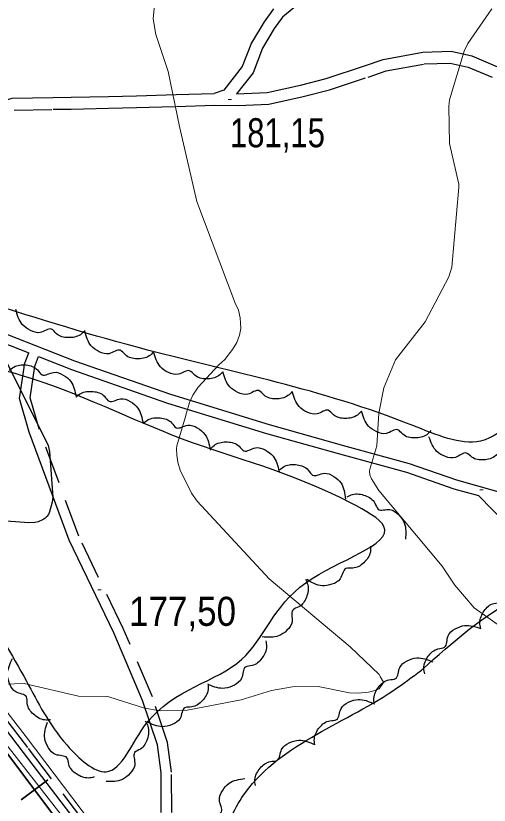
# Model space of a CAD drawing. Extents: x 480269 to 484877, y 4383588 to 4386804.
# Drawn here: x 482420.2 to 482562.7, y 4385535.4 to 4385773.1 of the extents above; entities that cross this region are included whole.
import ezdxf

# ---------------------------------------------------------------- set-up
doc = ezdxf.new("R2010")
doc.units = 0
doc.header["$LTSCALE"] = 3.8
doc.linetypes.add('MEDIUM_DASHED', pattern=[4.5, 3, -1.5])
for name, color, linetype, lineweight in [('27', 7, 'Continuous', 25), ('34', 7, 'Continuous', 35), ('38', 7, 'Continuous', 25), ('51', 7, 'Continuous', 13), ('7', 7, 'Continuous', 13), ('8', 7, 'Continuous', 25), ('9', 7, 'Continuous', 13)]:
    doc.layers.add(name, color=color, linetype=linetype, lineweight=lineweight)

msp = doc.modelspace()

# ---------------------------------------------------------------- linework, layer by layer
at = {"layer": '27'}
for points in [[(482928.34, 4385924.89), (482922.57, 4385923.15), (482885.78, 4385895.73), (482830.19, 4385870.67), (482783.99, 4385846.38), (482748.76, 4385821.32), (482700.22, 4385785.28), (482658.72, 4385739.07), (482615.66, 4385695.2), (482579.64, 4385663.09), (482560.07, 4385645.07), (482539.71, 4385649.77), (482459.85, 4385672.49), (482360.42, 4385703.82), (482306.4, 4385727.32), (482257.85, 4385789.2), (482191.3, 4385880.85), (482166.25, 4385912.96), (482169.38, 4385923.15), (482197.57, 4385932.55), (482218.71, 4385942.73), (482235.93, 4385961.53), (482260.99, 4385957.61), (482288.39, 4385973.28), (482296.22, 4385991.3), (482306.4, 4385999.91), (482324.4, 4386001.48), (482354.16, 4385995.21), (482372.16, 4385973.28), (482387.82, 4385970.15), (482414.44, 4385988.16), (482434.02, 4385990.51), (482466.12, 4385956.05), (482473.95, 4385954.08)], [(482440.96, 4385678.31), (482439.65, 4385677.11), (482435.97, 4385676.22), (482432.47, 4385677.41), (482430.95, 4385678.79), (482427.54, 4385677.78), (482424.62, 4385678.37), (482422.17, 4385680.15), (482420.23, 4385684.71)], [(482461.7, 4385671.92), (482460.39, 4385670.72), (482456.7, 4385669.83), (482453.21, 4385671.02), (482451.69, 4385672.4), (482448.28, 4385671.39), (482445.35, 4385671.98), (482442.91, 4385673.75), (482440.97, 4385678.32)], [(482542.34, 4385576.13), (482572.3, 4385598.45), (482613.4, 4385606.67), (482669.38, 4385601.97), (482699.92, 4385603.54), (482716.36, 4385597.27), (482706.58, 4385589.44), (482664.3, 4385586.7), (482640.81, 4385577.69), (482659.6, 4385562.02), (482674.47, 4385548.71), (482701.09, 4385543.22), (482742.98, 4385528.73), (482771.17, 4385497.4), (482787.61, 4385488.78), (482810.32, 4385489.57), (482832.24, 4385507.97), (482853.77, 4385510.32), (482862.39, 4385502.1), (482893.71, 4385505.62), (482910.54, 4385507.58), (482910.93, 4385544.79), (482907.8, 4385570.25), (482898.79, 4385625.47), (482891.36, 4385663.07), (482883.53, 4385676.78), (482864.34, 4385664.64), (482827.54, 4385621.56), (482795.44, 4385594.92), (482777.04, 4385578.47), (482768.43, 4385580.04), (482764.52, 4385594.53), (482742.98, 4385614.9), (482717.54, 4385624.3), (482701.88, 4385658.37), (482687, 4385665.03), (482672.91, 4385661.11), (482672.12, 4385638.4), (482670.95, 4385628.21), (482641.98, 4385624.69), (482607.53, 4385626.26), (482591.48, 4385631.35), (482599.89, 4385643.3)], [(482482.57, 4385665.96), (482481.28, 4385664.74), (482477.61, 4385663.78), (482474.1, 4385664.9), (482472.55, 4385666.25), (482469.16, 4385665.17), (482466.22, 4385665.71), (482463.74, 4385667.44), (482461.72, 4385671.96)], [(482381.12, 4385652.25), (482398.04, 4385666.83), (482421.54, 4385664.95), (482470.42, 4385645.67), (482521.18, 4385626.39), (482531.05, 4385619.34), (482507.55, 4385602.41), (482488.28, 4385579.37), (482459.61, 4385560.09), (482447.39, 4385545.52), (482435.64, 4385553.51), (482423.42, 4385572.79), (482408.85, 4385596.77), (482391.93, 4385616.52), (482377.36, 4385628.74), (482375.95, 4385638.62), (482378.3, 4385644.26), (482381.12, 4385652.25)], [(482418.18, 4385666.28), (482419.58, 4385667.37), (482423.33, 4385667.98), (482426.72, 4385666.52), (482428.13, 4385665.02), (482431.6, 4385665.77), (482434.48, 4385664.96), (482436.78, 4385663), (482438.36, 4385658.29)], [(482503.42, 4385659.97), (482502.14, 4385658.75), (482498.47, 4385657.78), (482494.95, 4385658.91), (482493.4, 4385660.26), (482490.02, 4385659.18), (482487.08, 4385659.71), (482484.6, 4385661.44), (482482.57, 4385665.97)], [(482438.36, 4385658.3), (482439.76, 4385659.39), (482443.5, 4385660), (482446.9, 4385658.55), (482448.31, 4385657.05), (482451.78, 4385657.8), (482454.66, 4385656.99), (482456.96, 4385655.03), (482458.55, 4385650.33)], [(482524.32, 4385654.11), (482523.04, 4385652.88), (482519.37, 4385651.89), (482515.85, 4385653), (482514.3, 4385654.34), (482510.91, 4385653.25), (482507.97, 4385653.76), (482505.49, 4385655.48), (482503.43, 4385660)], [(482458.55, 4385650.34), (482459.95, 4385651.44), (482463.69, 4385652.05), (482467.09, 4385650.59), (482468.5, 4385649.1), (482471.97, 4385649.85), (482474.85, 4385649.04), (482477.15, 4385647.08), (482478.74, 4385642.38)], [(482545.2, 4385648.22), (482543.92, 4385646.99), (482540.26, 4385646.01), (482536.74, 4385647.12), (482535.18, 4385648.46), (482531.8, 4385647.36), (482528.86, 4385647.88), (482526.37, 4385649.6), (482524.32, 4385654.11)], [(482565.86, 4385641.98), (482564.67, 4385640.66), (482561.09, 4385639.4), (482557.5, 4385640.25), (482555.85, 4385641.47), (482552.56, 4385640.13), (482549.59, 4385640.42), (482546.98, 4385641.95), (482544.6, 4385646.31)], [(482478.9, 4385642.84), (482480.24, 4385644), (482483.95, 4385644.81), (482487.41, 4385643.53), (482488.9, 4385642.12), (482492.33, 4385643.05), (482495.25, 4385642.39), (482497.65, 4385640.56), (482499.48, 4385635.95)], [(482499.7, 4385636.47), (482501.14, 4385637.5), (482504.91, 4385637.94), (482508.23, 4385636.34), (482509.58, 4385634.79), (482513.09, 4385635.38), (482515.92, 4385634.44), (482518.13, 4385632.38), (482519.51, 4385627.62)], [(482519.98, 4385628.29), (482521.61, 4385629), (482525.39, 4385628.65), (482528.31, 4385626.38), (482529.3, 4385624.59), (482532.85, 4385624.43), (482535.43, 4385622.93), (482537.16, 4385620.45), (482537.51, 4385615.5)], [(482527.04, 4385613.43), (482526.95, 4385611.66), (482524.96, 4385608.43), (482521.64, 4385606.82), (482519.59, 4385606.72), (482517.88, 4385603.61), (482515.39, 4385601.96), (482512.4, 4385601.5), (482507.81, 4385603.38)], [(482507.43, 4385603.45), (482508.11, 4385601.81), (482507.7, 4385598.04), (482505.4, 4385595.16), (482503.58, 4385594.19), (482503.38, 4385590.64), (482501.84, 4385588.09), (482499.33, 4385586.39), (482494.38, 4385586.11)], [(482560.18, 4385588.62), (482559.92, 4385590.38), (482561.23, 4385593.94), (482564.16, 4385596.18), (482566.15, 4385596.67), (482567.21, 4385600.07), (482569.33, 4385602.17), (482572.17, 4385603.21), (482577.04, 4385602.28)], [(482543.33, 4385574.95), (482543.07, 4385576.71), (482544.37, 4385580.27), (482547.31, 4385582.5), (482549.3, 4385583), (482550.36, 4385586.4), (482552.48, 4385588.5), (482555.32, 4385589.54), (482560.19, 4385588.61)], [(482495.46, 4385584.95), (482495.69, 4385583.19), (482494.31, 4385579.66), (482491.33, 4385577.48), (482489.32, 4385577.03), (482488.2, 4385573.66), (482486.03, 4385571.6), (482483.17, 4385570.62), (482478.32, 4385571.65)], [(482430.67, 4385561.13), (482428.9, 4385561.09), (482425.53, 4385562.83), (482423.67, 4385566.02), (482423.43, 4385568.06), (482420.19, 4385569.53), (482418.37, 4385571.9), (482417.69, 4385574.84), (482419.22, 4385579.56)], [(482528.18, 4385565.84), (482528.01, 4385567.6), (482529.51, 4385571.09), (482532.56, 4385573.17), (482534.57, 4385573.56), (482535.81, 4385576.89), (482538.03, 4385578.88), (482540.92, 4385579.77), (482545.74, 4385578.59)], [(482987.06, 4385196.22), (482962.01, 4385203.27), (482933.82, 4385208.75), (482918.16, 4385210.32), (482910.33, 4385217.37), (482911.12, 4385227.55), (482911.12, 4385236.17), (482900.16, 4385244), (482857.87, 4385258.89), (482836.73, 4385270.64), (482824.21, 4385265.15), (482832.82, 4385247.14), (482820.29, 4385239.3), (482767.05, 4385239.3), (482715.37, 4385240.87), (482694.23, 4385249.49), (482675.44, 4385265.94), (482679.36, 4385287.09), (482678.57, 4385302.75), (482650.39, 4385311.37), (482636.29, 4385330.17), (482633.95, 4385351.32), (482617.5, 4385368.55), (482588.53, 4385379.52), (482572.87, 4385393.62), (482558.78, 4385411.63), (482539.21, 4385429.65), (482525.9, 4385448.45), (482516.5, 4385468.82), (482492.23, 4385501.72), (482482.83, 4385522.08), (482488.31, 4385537.75), (482533.73, 4385569.87), (482542.34, 4385576.13)], [(482478.07, 4385572.01), (482478.11, 4385570.24), (482476.36, 4385566.87), (482473.17, 4385565.02), (482471.13, 4385564.78), (482469.65, 4385561.55), (482467.28, 4385559.73), (482464.33, 4385559.06), (482459.62, 4385560.59)], [(482510.22, 4385553.65), (482510.09, 4385555.42), (482511.68, 4385558.87), (482514.78, 4385560.88), (482516.8, 4385561.22), (482518.12, 4385564.52), (482520.39, 4385566.45), (482523.3, 4385567.27), (482528.09, 4385565.97)], [(482443.81, 4385543.92), (482442.07, 4385543.61), (482438.48, 4385544.83), (482436.17, 4385547.71), (482435.62, 4385549.69), (482432.2, 4385550.67), (482430.05, 4385552.73), (482428.94, 4385555.55), (482429.75, 4385560.44)], [(482459.19, 4385560.77), (482459.98, 4385559.18), (482459.84, 4385555.39), (482457.74, 4385552.35), (482455.99, 4385551.27), (482456.04, 4385547.71), (482454.67, 4385545.06), (482452.29, 4385543.19), (482447.37, 4385542.57)], [(482492.33, 4385541.38), (482492.2, 4385543.15), (482493.79, 4385546.59), (482496.89, 4385548.59), (482498.92, 4385548.93), (482500.24, 4385552.23), (482502.52, 4385554.16), (482505.43, 4385554.97), (482510.22, 4385553.66)], [(482480.6, 4385523.55), (482479.55, 4385524.98), (482479.05, 4385528.74), (482480.61, 4385532.09), (482482.14, 4385533.46), (482481.5, 4385536.95), (482482.4, 4385539.8), (482484.43, 4385542.04), (482489.18, 4385543.48)]]:
    msp.add_spline(points, degree=3, dxfattribs=at)
at = {"layer": '34'}
for p, q in [((482421.83, 4385537.05), (482429.83, 4385543.05)), ((482422.83, 4385544.05), (482428.83, 4385536.05))]:
    msp.add_line(p, q, dxfattribs=at)
msp.add_lwpolyline([(481732.67, 4386453.74), (481770, 4386403), (482108, 4385964), (482722, 4385145)], dxfattribs=at)
at = {"layer": '38'}
for points in [[(482497.81, 4385775.23), (482494.94, 4385771.34), (482491.17, 4385764.98), (482488.41, 4385757.82), (482482.88, 4385750.77), (482479.97, 4385749.75)], [(482486.68, 4385749.64), (482495.91, 4385750.05), (482505.92, 4385752.27), (482513.67, 4385754.27), (482525.15, 4385758.08), (482530.86, 4385760.01), (482542.75, 4385762.2), (482551.33, 4385762.47), (482557.48, 4385761.09), (482565.28, 4385757.78)], [(482309.51, 4385716.64), (482315.82, 4385720.48), (482323.22, 4385723.73), (482333.5, 4385728.2), (482340.76, 4385731.07), (482352.4, 4385735.54), (482359.06, 4385736.61), (482370.97, 4385737.75), (482390.35, 4385739.7), (482399.45, 4385741.84), (482408.78, 4385745.28), (482419.13, 4385748.3), (482431.38, 4385748.55), (482436.84, 4385748.61), (482448.09, 4385748.87), (482456.5, 4385749.06), (482468.5, 4385749.4), (482479.97, 4385749.75)], [(482299.47, 4385716.33), (482304.45, 4385715.56), (482331.08, 4385705.73), (482356.85, 4385696.29), (482383.62, 4385686.7), (482407.7, 4385678.09), (482424.11, 4385671.66)], [(482313.81, 4385715.06), (482332.03, 4385708.34), (482357.79, 4385698.89), (482384.55, 4385689.31), (482408.68, 4385680.69), (482437.93, 4385669.22), (482466.74, 4385659.16), (482496.44, 4385650.04), (482519.53, 4385643.58), (482538.67, 4385638.31), (482552.89, 4385633.38), (482570.99, 4385628.3), (482583.05, 4385625.13), (482594.66, 4385623.08), (482605.8, 4385620.28), (482617.39, 4385617.9), (482633.82, 4385616.47), (482651.61, 4385615.7), (482671.51, 4385616.16), (482680.85, 4385616.4)], [(482311.25, 4385694.68), (482313.35, 4385695.01), (482363.48, 4385628.66), (482422.47, 4385551.33), (482465.85, 4385494.39), (482483.33, 4385472.69), (482482.27, 4385469.23), (482479.46, 4385464.45), (482472.69, 4385457.79), (482464.38, 4385450.1), (482455.45, 4385441.1), (482446.23, 4385435.53), (482436.3, 4385433.36), (482427.66, 4385432.71), (482419.26, 4385433.2), (482413.18, 4385434.76), (482406.84, 4385439.41)], [(482464, 4385533.19), (482463.94, 4385545.14), (482462.83, 4385553.6), (482458.35, 4385566.94), (482449.69, 4385587.3), (482436.24, 4385615.23), (482424.24, 4385647.74), (482421.31, 4385657.85), (482422.69, 4385667.26), (482422.75, 4385668.02), (482424.11, 4385671.66)], [(482427.06, 4385670.5), (482436.96, 4385666.62), (482465.86, 4385656.52), (482495.66, 4385647.38), (482518.79, 4385640.91), (482537.84, 4385635.66), (482552.07, 4385630.73), (482559.47, 4385628.65)], [(482559.47, 4385628.65), (482567.85, 4385620.18), (482574.46, 4385614.05), (482581.73, 4385609.56), (482588.16, 4385603.03), (482599.3, 4385591.61), (482603.04, 4385586.29), (482607.42, 4385581.73), (482617.91, 4385579.27), (482627.47, 4385579.48), (482638.51, 4385579.05), (482649.78, 4385578.53), (482653.28, 4385578.61), (482667.89, 4385577), (482670.07, 4385576.88), (482675.49, 4385573.71), (482675.85, 4385567.62), (482675.84, 4385562.6), (482676.47, 4385558.4), (482677.67, 4385554.25), (482682.93, 4385551.36), (482685.21, 4385551.5), (482692.72, 4385553.12)]]:
    msp.add_lwpolyline(points, dxfattribs=at)
at = {"layer": '38', "linetype": 'MEDIUM_DASHED'}
for points in [[(482504, 4385775.63), (482500.53, 4385772.69), (482498.02, 4385769.3), (482494.49, 4385763.37), (482491.65, 4385755.98), (482486.68, 4385749.64)], [(482419.69, 4385744.72), (482431.43, 4385744.97), (482436.91, 4385745.03), (482448.17, 4385745.29), (482456.59, 4385745.48), (482468.61, 4385745.82), (482479.91, 4385746.17), (482487.2, 4385746.08), (482496.38, 4385746.48), (482506.76, 4385748.78), (482514.68, 4385750.83), (482526.29, 4385754.68), (482531.76, 4385756.53), (482543.13, 4385758.62), (482550.98, 4385758.87), (482556.38, 4385757.66), (482563.6, 4385754.6)], [(482311.08, 4385700.45), (482314.84, 4385696.17), (482364.97, 4385629.8), (482423.96, 4385552.47), (482467.32, 4385495.55), (482485.42, 4385473.09), (482484, 4385468.46), (482480.95, 4385463.29), (482473.99, 4385456.43), (482465.68, 4385448.75), (482456.62, 4385439.61), (482446.93, 4385433.76), (482436.58, 4385431.5), (482427.68, 4385430.83), (482418.96, 4385431.34), (482412.36, 4385433.03), (482405.73, 4385437.9)], [(482467.17, 4385533.25), (482467.11, 4385545.35), (482465.93, 4385554.32), (482461.32, 4385568.07), (482452.57, 4385588.61), (482439.15, 4385616.47), (482427.25, 4385648.73), (482424.55, 4385658.07), (482425.84, 4385666.91), (482425.87, 4385667.33), (482427.06, 4385670.5)]]:
    msp.add_lwpolyline(points, dxfattribs=at)
at = {"layer": '51'}
for points in [[(482404.1, 4385677.73), (482302.92, 4385714.75), (482302.94, 4385713.84), (482359.86, 4385638.29), (482423.37, 4385556.01), (482487.7, 4385471.02), (482548.28, 4385389.71), (482609.6, 4385302.12), (482658.45, 4385236.36), (482731.86, 4385137.6), (482793.32, 4385159.98), (482893.05, 4385195.69), (482991.91, 4385230.66), (483071.52, 4385260.62), (483095.48, 4385269.3)], [(482463.32, 4385494.77), (482386.27, 4385593.5), (482335.63, 4385568.94), (482259.74, 4385535.43), (482256.11, 4385534.08)]]:
    msp.add_lwpolyline(points, dxfattribs=at)
at = {"layer": '7'}
for p, q in [((482484.16, 4385747.91), (482485.16, 4385747.91)), ((482559.92, 4385630.38), (482560.92, 4385630.38)), ((482444.94, 4385600.25), (482445.94, 4385600.25))]:
    msp.add_line(p, q, dxfattribs=at)
at = {"layer": '8'}
for points in [[(482417.06, 4385669.7), (482430, 4385643.74), (482430.34, 4385641.89), (482431.32, 4385628.19), (482431.12, 4385626.7), (482430.4, 4385623.74), (482430.03, 4385622.96), (482429.6, 4385622.39), (482429.1, 4385621.9), (482428.61, 4385621.55)], [(482428.61, 4385621.55), (482428.29, 4385621.37), (482426.94, 4385620.79), (482426.08, 4385620.57), (482424.1, 4385620.42), (482414.6, 4385621.15), (482396.07, 4385620.21), (482364.56, 4385613.4), (482363.58, 4385613.02), (482361.33, 4385611.85), (482342.68, 4385596.85), (482257, 4385542.86), (482242.91, 4385526.37)]]:
    msp.add_lwpolyline(points, dxfattribs=at)
at = {"layer": '9'}
for points in [[(482413.83, 4385571.8), (482422.71, 4385572.07), (482439.04, 4385568.24), (482439.06, 4385568.25), (482447.54, 4385568.17), (482448.23, 4385568.06), (482458.92, 4385564.66), (482463.65, 4385563.89), (482471.84, 4385564.07), (482488.02, 4385567.2), (482497.17, 4385569.98), (482503.54, 4385571.06), (482511.24, 4385571.21), (482520.69, 4385569.27), (482523.28, 4385569.12), (482526.42, 4385569.49), (482527.98, 4385569.85), (482529.56, 4385570.44), (482530.92, 4385572.33), (482530.95, 4385572.34), (482530.95, 4385572.36), (482530.94, 4385572.38), (482530.93, 4385572.41), (482530.92, 4385572.43), (482529.93, 4385574.23), (482529.57, 4385574.74), (482520.84, 4385583.11), (482496.48, 4385603.55), (482474.78, 4385626.99), (482473.1, 4385629.37), (482469.74, 4385636.33), (482469, 4385638.7), (482468.66, 4385640.84), (482468.64, 4385642.88), (482468.72, 4385643.64), (482471.39, 4385652.74), (482471.41, 4385652.89), (482472.49, 4385656.65), (482473.55, 4385658.88), (482475.16, 4385661.35), (482481.35, 4385668.04), (482483.1, 4385669.68), (482485.46, 4385672.6), (482486.71, 4385674.73), (482487.53, 4385676.93), (482487.99, 4385678.93), (482487.79, 4385682.17), (482487.22, 4385684.52), (482486.26, 4385686.62), (482486.28, 4385686.64), (482474.72, 4385717.23), (482469.54, 4385739.75), (482466.1, 4385756.35), (482462.36, 4385767.54), (482461.61, 4385772.19), (482464.06, 4385798.46)], [(482568.58, 4385587.57), (482558.19, 4385594.82), (482552.39, 4385601.7), (482548.55, 4385607.45), (482529.48, 4385630.14), (482527.25, 4385633.75), (482526.78, 4385634.93), (482526.7, 4385635.99), (482526.75, 4385636.6), (482528.93, 4385643.68), (482529.48, 4385653.43), (482531, 4385661.08), (482534.54, 4385669.56), (482543.46, 4385680.97), (482550.57, 4385694.49), (482551.5, 4385697.47), (482553.61, 4385721.53), (482553.59, 4385722.45), (482550.75, 4385734.64), (482550.55, 4385745.78), (482550.76, 4385747.84), (482555.15, 4385762.45), (482556.28, 4385764.81), (482563.53, 4385775.21)]]:
    msp.add_lwpolyline(points, dxfattribs=at)

# ---------------------------------------------------------------- texts
at = {"layer": '7'}
for s, width, p in [('181,15', 0.8, (482484.66, 4385733.54)), ('177,50', 0.9, (482454.31, 4385589.43))]:
    msp.add_text(s, height=8.75, dxfattribs=dict(at, width=width)).set_placement(p)

doc.saveas('drawing.dxf')
